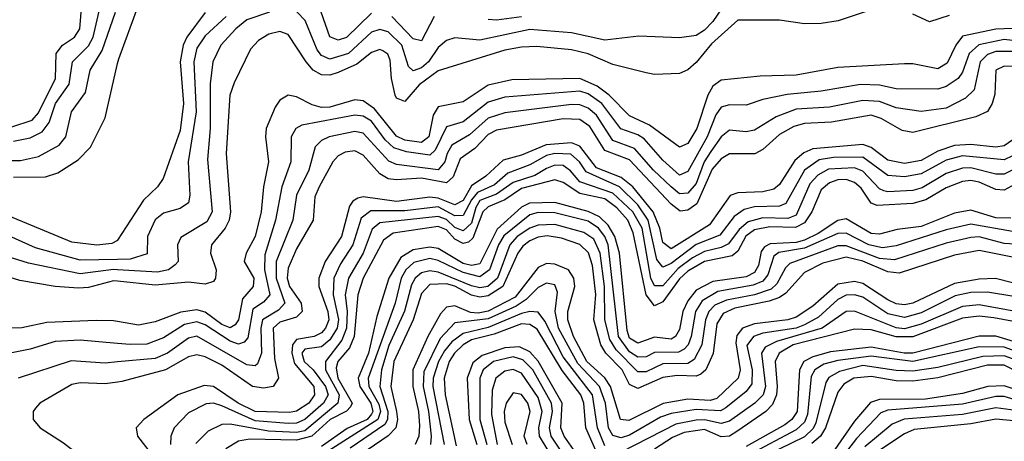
# Model space of a CAD drawing. Header units: inches. Extents: x 884549 to 1028252, y 526810 to 653624.
# Tile 1007 of 1056: x 1019765 to 1022130, y 633478 to 634492. Entities that reach past the tile are written whole.
import ezdxf

# ---------------------------------------------------------------- set-up
doc = ezdxf.new("R2010")
doc.units = ezdxf.units.IN
doc.header["$MEASUREMENT"] = 0
doc.layers.add('B0613', color=7, linetype='Continuous')
doc.layers.add('B0623', color=7, linetype='Continuous')

msp = doc.modelspace()

# ---------------------------------------------------------------- linework, layer by layer
at = {"layer": 'B0613', "color": 5}
for points, elevation in [([(1019745.6, 634234.4), (1019794.7, 634250), (1019810, 634267.9), (1019850.5, 634350), (1019852.5, 634410), (1019867.7, 634430), (1019896.1, 634450), (1019909.3, 634470), (1019915.4, 634550)], 1580), ([(1019750, 634199.2), (1019790, 634207.7), (1019818.3, 634221.7), (1019835.8, 634244.2), (1019851.1, 634290), (1019883.4, 634336.6), (1019891.5, 634390), (1019930, 634429), (1019941.1, 634450), (1019957.8, 634522.2)], 1560), ([(1019727, 634153), (1019766.7, 634153.3), (1019810, 634163), (1019859.9, 634190), (1019875.9, 634210), (1019889.2, 634270), (1019923.1, 634316.9), (1019933.7, 634370), (1019962.6, 634417.4), (1019994.5, 634510)], 1540), ([(1019750, 634112.8), (1019826.4, 634113.6), (1019856.6, 634123.4), (1019905.3, 634154.7), (1019934.5, 634185.5), (1019970, 634255.9), (1020000, 634386)], 1520), ([(1020000, 633961.7), (1019999.3, 633960.7), (1019986.2, 633953.8), (1019950, 633949.6), (1019890, 633957), (1019650, 634056.1)], 1520), ([(1020000, 633915.2), (1019910, 633913.4), (1019802.9, 633942.9), (1019690, 633993.6)], 1540), ([(1020000, 633890.1), (1019990, 633890.7), (1019910, 633880.2), (1019785.9, 633905.9), (1019670, 633942.6)], 1560), ([(1020000, 633862.7), (1019990, 633863.8), (1019930, 633847.9), (1019906.1, 633846.1), (1019850, 633850.4), (1019764.7, 633864.7), (1019710, 633881.2)], 1580), ([(1020000, 633765.6), (1019990, 633767.3), (1019948.4, 633768.4), (1019830, 633763.5), (1019770, 633750.5), (1019710, 633749.3)], 1620), ([(1020000, 633713), (1019910, 633720.9), (1019850, 633718.1), (1019790, 633699.4), (1019730, 633687.2)], 1640), ([(1020000, 633668.8), (1019970, 633666.1), (1019888.7, 633671.3), (1019761.2, 633630)], 1660), ([(1020000, 633620.4), (1019970, 633616.5), (1019910, 633618.6), (1019890, 633614.3), (1019813.1, 633570), (1019802.3, 633557.7), (1019796.8, 633550), (1019797, 633530), (1019813.8, 633510), (1019870, 633474.1), (1019926.5, 633430), (1019990, 633413), (1020000, 633405.5)], 1680)]:
    msp.add_lwpolyline(points, dxfattribs=dict(at, elevation=elevation))
at = {"layer": 'B0623', "color": 5}
for points, elevation in [([(1021470, 634546.2), (1021430, 634486.9), (1021410, 634466.2), (1021390, 634453.8), (1021350, 634447.8), (1021252, 634452), (1021170, 634442.1), (1021090, 634460.2), (1020990, 634467.8), (1020870, 634442.6), (1020810, 634448.1), (1020790, 634441.8), (1020770, 634424.8), (1020746.4, 634390), (1020730, 634376.1), (1020710, 634368.4), (1020699.1, 634379.1), (1020682.4, 634430), (1020650, 634462.6), (1020630, 634468.1), (1020610, 634461.3), (1020554.8, 634410), (1020510, 634397.1), (1020490, 634405.5), (1020479.1, 634419.1), (1020450.4, 634490), (1020430.4, 634510.4)], 1560), ([(1020000, 634386), (1020002.6, 634397.4), (1020051.2, 634528.8)], 1520), ([(1021810, 634515.4), (1021731.3, 634488.7), (1021690, 634482.7), (1021650, 634481.8), (1021590, 634490.3), (1021490, 634490.4), (1021426.7, 634433.3), (1021390, 634388.3), (1021370, 634371.2), (1021350, 634362.6), (1021290, 634360.1), (1021270, 634363.9), (1021190, 634383.5), (1021130, 634409.8), (1021090, 634418.9), (1021006.9, 634426.9), (1020970, 634425.6), (1020930, 634418), (1020770, 634368.3), (1020724.7, 634335.3), (1020690, 634295.1), (1020670, 634302.8), (1020666.3, 634310), (1020657.5, 634350), (1020654.4, 634394.4), (1020649.1, 634409.1), (1020636.7, 634416.7), (1020630, 634419.6), (1020610, 634412.6), (1020575, 634385), (1020530, 634364.8), (1020510, 634358.6), (1020490, 634359.3), (1020470, 634370.2), (1020453.1, 634390), (1020410, 634456.2), (1020390, 634463.2), (1020363.2, 634456.8), (1020338.4, 634441.6), (1020319.5, 634420.5), (1020279.8, 634340.2), (1020269.8, 634310.2), (1020260.8, 634170), (1020270.8, 634030), (1020268, 634010), (1020258.7, 633990), (1020225.8, 633950), (1020222.7, 633930), (1020236.5, 633890), (1020235.2, 633870), (1020230, 633862.3), (1020210, 633856), (1020170, 633860.7), (1020090, 633853.3), (1020000, 633862.7)], 1580), ([(1020364.7, 634510), (1020310, 634491.2), (1020283.8, 634470), (1020248.2, 634430), (1020228.7, 634390), (1020222.2, 634337.8), (1020222.3, 634230), (1020215.8, 634155.8), (1020227.4, 634030), (1020214.1, 634005.9), (1020151.9, 633968.1), (1020143.9, 633950), (1020145.3, 633910), (1020138, 633902), (1020122.1, 633890), (1020095.6, 633884.4), (1020000, 633890.1)], 1560), ([(1020210, 634509.1), (1020166.6, 634450), (1020157.8, 634430), (1020150.5, 634390), (1020158, 634290), (1020150, 634225.4), (1020109.2, 634110), (1020095.5, 634090), (1020062.1, 634057.9), (1020000, 633961.7)], 1520), ([(1020260.9, 634499.1), (1020210, 634453.2), (1020190, 634422.9), (1020183.4, 634390), (1020188.4, 634270), (1020169.4, 634150), (1020173.4, 634070), (1020170, 634051.2), (1020150, 634037.3), (1020110, 634026.8), (1020090, 634010.8), (1020071.5, 633970), (1020071.2, 633928.8), (1020030, 633915.8), (1020000, 633915.2)], 1540), ([(1020610, 634507.2), (1020550, 634449.1), (1020530, 634442.4), (1020510, 634450.8), (1020488.8, 634510)], 1540), ([(1020760.6, 634499.4), (1020730, 634440.6), (1020710, 634445.6), (1020659, 634499)], 1540), ([(1020970, 634498.8), (1020910, 634490.7), (1020890, 634492.2)], 1540), ([(1021997.9, 634502.1), (1021950, 634486.5), (1021910, 634505.3)], 1580), ([(1022150, 634470.1), (1022110, 634468.6), (1022030, 634451.8), (1022013.6, 634430), (1021993, 634387), (1021970, 634373.7), (1021910, 634385.6), (1021890, 634385.3), (1021730, 634376.3), (1021630, 634358.4), (1021543.9, 634356.1), (1021450, 634346.2), (1021430, 634331.9), (1021417.5, 634310), (1021391.5, 634230), (1021370, 634194.1), (1021350, 634185.5), (1021277.7, 634237.7), (1021230, 634260.6), (1021180.8, 634310), (1021152, 634332), (1021110, 634350.4), (1020946.9, 634346.9), (1020890, 634334.2), (1020830, 634294.4), (1020770, 634281.9), (1020757.8, 634262.2), (1020747.5, 634210), (1020730, 634196), (1020690, 634201.7), (1020670, 634211.5), (1020617.1, 634277.1), (1020590, 634296.3), (1020570, 634298.8), (1020510, 634281.2), (1020490, 634280.9), (1020467.2, 634287.2), (1020430, 634306.1), (1020409.3, 634310), (1020390, 634298.3), (1020378.5, 634281.5), (1020357, 634230), (1020355, 634210), (1020362.5, 634150), (1020350, 634090), (1020344.7, 634030), (1020330.6, 633970), (1020308.5, 633930), (1020304.1, 633910), (1020327.2, 633870), (1020325.8, 633850), (1020299.9, 633820.1), (1020290.1, 633769.9), (1020282.2, 633757.8), (1020270, 633751), (1020250, 633758.6), (1020210, 633788.7), (1020190, 633794.4), (1020151.6, 633788.4), (1020090, 633764.9), (1020050, 633757.2), (1020000, 633765.6)], 1620), ([(1022170, 634439.4), (1022130, 634444.1), (1022068.6, 634431.4), (1022045.7, 634410), (1022030, 634365.6), (1022019.6, 634350), (1021990, 634331.2), (1021970, 634324.2), (1021870, 634325.5), (1021830, 634334.4), (1021784.4, 634335.6), (1021690, 634319.7), (1021608.2, 634311.8), (1021550, 634299.7), (1021510, 634285.8), (1021470, 634286.7), (1021450, 634281.7), (1021436.9, 634263.1), (1021416, 634210), (1021370, 634126.8), (1021350, 634118.1), (1021310, 634153.5), (1021265, 634205), (1021250, 634215.1), (1021209, 634229), (1021163.2, 634290), (1021130, 634313.1), (1021110, 634320), (1020930, 634305.4), (1020890, 634293.3), (1020830, 634245.9), (1020790, 634234.3), (1020762.4, 634177.6), (1020750, 634166.2), (1020693.7, 634173.7), (1020663.8, 634183.8), (1020642.7, 634202.7), (1020610, 634247.8), (1020590, 634259.5), (1020570, 634262.2), (1020442.1, 634237.9), (1020428.2, 634230), (1020416.7, 634210), (1020415.9, 634150), (1020394.5, 634090), (1020379.3, 634010), (1020353.9, 633926.1), (1020352.9, 633890), (1020365.5, 633830), (1020350, 633812.3), (1020324.5, 633795.5), (1020313, 633727), (1020304, 633716), (1020290, 633711.6), (1020270, 633718.4), (1020210, 633757.6), (1020190, 633764.8), (1020160.9, 633759.1), (1020110, 633726.5), (1020070, 633711.1), (1020030, 633710.4), (1020000, 633713)], 1640), ([(1022150, 634415.3), (1022110, 634414.9), (1022090, 634408.3), (1022072.2, 634390), (1022057.4, 634322.6), (1022036.9, 634303.1), (1021990, 634278.8), (1021930, 634270.5), (1021870, 634279.7), (1021830, 634294.8), (1021790, 634297), (1021710, 634281), (1021630, 634276.8), (1021581.7, 634258.3), (1021530, 634226.4), (1021510, 634222), (1021470, 634225.7), (1021450, 634210.3), (1021425, 634175), (1021409.4, 634150), (1021390, 634097.5), (1021370, 634074.2), (1021350, 634073.3), (1021330, 634089.8), (1021287.3, 634130), (1021241.9, 634181.9), (1021190, 634200.8), (1021150, 634262.3), (1021130, 634279.1), (1021110, 634287), (1021090, 634288.1), (1020930, 634267.5), (1020890, 634254.8), (1020845.5, 634214.5), (1020803.2, 634190), (1020791.3, 634170), (1020786.2, 634150), (1020770, 634130.9), (1020670, 634143.6), (1020651.8, 634151.8), (1020590, 634218.7), (1020570, 634222.8), (1020508.1, 634210), (1020490, 634201.1), (1020474.2, 634185.8), (1020459.4, 634130), (1020430, 634070), (1020420.8, 634010), (1020381, 633910), (1020381, 633870), (1020401.8, 633810), (1020386.4, 633793.6), (1020348.2, 633770), (1020343.7, 633750), (1020345.4, 633690), (1020336.1, 633663.9), (1020330, 633659.4), (1020310, 633661.5), (1020190, 633730.7), (1020170, 633726.3), (1020119.9, 633690), (1020090, 633677.2), (1020000, 633668.8)], 1660), ([(1022170, 634379.1), (1022130, 634380.2), (1022109.7, 634370.3), (1022107.3, 634312.7), (1022100.9, 634290), (1022089.3, 634270.7), (1022062, 634258), (1021910, 634220.4), (1021884.9, 634224.9), (1021834.4, 634254.4), (1021810, 634261.9), (1021714.6, 634245.4), (1021650, 634242.1), (1021624.8, 634235.2), (1021590, 634215.2), (1021550, 634179.7), (1021530.9, 634169.1), (1021470, 634169.4), (1021450, 634157.4), (1021428, 634132), (1021391.1, 634048.9), (1021370, 634033.9), (1021351, 634031), (1021330, 634047.7), (1021230, 634154.6), (1021170, 634176.9), (1021134.6, 634234.6), (1021110, 634251.8), (1021070, 634253.3), (1020910, 634226.4), (1020890, 634215.7), (1020858, 634182), (1020822.7, 634157.3), (1020806.4, 634113.6), (1020790, 634099.4), (1020730, 634110.6), (1020670, 634106.2), (1020650, 634109), (1020630, 634121.4), (1020590, 634165.6), (1020570, 634176), (1020546.8, 634173.2), (1020530, 634164.4), (1020517.1, 634150), (1020484.3, 634090), (1020474.1, 634065.9), (1020469.6, 634010), (1020430, 633940.9), (1020410, 633894.5), (1020407.1, 633870), (1020412.6, 633850), (1020440.6, 633810), (1020443.5, 633790), (1020430, 633776.6), (1020390, 633764.6), (1020373.9, 633750), (1020377.2, 633677.2), (1020386.8, 633630), (1020374, 633610), (1020350, 633605.6), (1020324.3, 633610), (1020250, 633661.3), (1020210, 633681), (1020190, 633685.7), (1020170, 633680.8), (1020115, 633650), (1020010, 633621.6), (1020000, 633620.4)], 1680), ([(1022161, 634210), (1022130, 634188.3), (1022110, 634185.2), (1022050, 634191.6), (1022010, 634188.9), (1021970, 634175.4), (1021930, 634152.9), (1021890, 634145.7), (1021850, 634153.9), (1021810, 634184.7), (1021790, 634191.2), (1021670, 634181.4), (1021648.5, 634171.5), (1021626.7, 634153.3), (1021590, 634095.4), (1021576.1, 634083.9), (1021550, 634077.8), (1021490, 634075.5), (1021471.2, 634068.8), (1021421.6, 633998.4), (1021330, 633940.6), (1021310, 633956.3), (1021302.8, 633990), (1021286.5, 634030), (1021237.6, 634090), (1021210, 634112.3), (1021150, 634135.5), (1021110, 634187.8), (1021090, 634195.6), (1021029.3, 634190.7), (1020970, 634166.2), (1020925.9, 634154.1), (1020884.8, 634115.2), (1020850, 634092), (1020830, 634057.3), (1020810, 634046.2), (1020770, 634062.6), (1020750, 634065.1), (1020670, 634054.8), (1020590, 634065.6), (1020577.2, 634062.8), (1020564.9, 634055.1), (1020557, 634043), (1020537.6, 633970), (1020498.6, 633910), (1020483, 633870), (1020483.4, 633850), (1020505.2, 633790), (1020507.1, 633770), (1020499.6, 633750), (1020490, 633738.4), (1020472.4, 633730), (1020430, 633722.8), (1020420, 633710), (1020418.1, 633690), (1020425.1, 633665.1), (1020471.3, 633610), (1020472.9, 633590), (1020458.9, 633570), (1020430, 633550.1), (1020413, 633547), (1020330, 633550), (1020289.3, 633569.3), (1020230, 633609.6), (1020207.7, 633612.3), (1020144.4, 633590), (1020063.3, 633530), (1020044.1, 633510), (1020047.9, 633490), (1020094.2, 633430)], 1720), ([(1022170, 634173.7), (1022130, 634154.7), (1022030, 634164), (1021990, 634153.6), (1021930, 634120.7), (1021890, 634113.6), (1021850, 634117.1), (1021790, 634160.8), (1021719.6, 634160.4), (1021685.3, 634154.7), (1021650, 634130), (1021605.5, 634050), (1021590, 634043.1), (1021530, 634041.5), (1021504.9, 634035.1), (1021481.4, 634018.6), (1021446.5, 633973.5), (1021390, 633951.4), (1021330, 633905.5), (1021310, 633896.5), (1021295, 633915), (1021274.4, 634010), (1021250, 634046.4), (1021205.9, 634090), (1021125.5, 634125.5), (1021109.8, 634150), (1021088.5, 634168.5), (1021050, 634169.7), (1021030, 634165), (1020990, 634142.7), (1020937.1, 634122.9), (1020905.2, 634094.8), (1020864.1, 634075.9), (1020850, 634058.9), (1020830, 634020.7), (1020810, 634020.3), (1020770, 634041.6), (1020690, 634031.8), (1020608.2, 634031.8), (1020585.3, 634014.7), (1020564.7, 633950), (1020535, 633905), (1020519, 633870), (1020517.4, 633830), (1020530.7, 633770.7), (1020527, 633750), (1020510, 633722.3), (1020490, 633705.2), (1020450, 633699.7), (1020442.6, 633690), (1020448, 633670), (1020470, 633649.7), (1020499.3, 633610), (1020505.4, 633590), (1020494.3, 633570), (1020449.9, 633530.1), (1020430, 633521.7), (1020410, 633520.7), (1020330, 633527.4), (1020250, 633563.3), (1020230, 633569.4), (1020212.3, 633567.7), (1020170, 633546.5), (1020135.4, 633510), (1020127.7, 633490), (1020127.3, 633470)], 1740), ([(1022176.8, 634143.2), (1022130, 634120), (1022110, 634120.1), (1022050, 634135.5), (1022030, 634134.7), (1021990, 634122.1), (1021932.6, 634087.4), (1021910, 634081), (1021850, 634077.4), (1021840.4, 634080.4), (1021830, 634084.8), (1021790, 634127.2), (1021770, 634135.4), (1021708.1, 634131.9), (1021682, 634118), (1021662.9, 634097.1), (1021630, 634022), (1021610, 634013.4), (1021550, 634015.5), (1021514.6, 634005.4), (1021493, 633987), (1021467.6, 633952.4), (1021450, 633943.7), (1021410, 633934.4), (1021380.7, 633919.3), (1021346.7, 633893.3), (1021310, 633851.8), (1021290, 633851.9), (1021281, 633870), (1021259.7, 633990), (1021237.5, 634030), (1021190, 634074.3), (1021110, 634101.9), (1021088.3, 634128.3), (1021070, 634140.8), (1021050, 634142.1), (1021030, 634134.2), (1021002.6, 634117.4), (1020950, 634100.1), (1020910, 634072), (1020870, 634057), (1020860.3, 634039.7), (1020850, 634002.7), (1020830, 633983.6), (1020810, 633992), (1020790, 634011), (1020770, 634018.3), (1020630, 634003.4), (1020611.8, 633988.2), (1020590.1, 633930.1), (1020554.2, 633870), (1020546.7, 633830), (1020551.7, 633790), (1020550.1, 633749.9), (1020538.6, 633721.4), (1020499.6, 633670), (1020499.7, 633650), (1020531.9, 633590), (1020529, 633570), (1020450, 633503.4), (1020430, 633499.1), (1020362.5, 633502.5), (1020270, 633519.3), (1020250, 633518.6), (1020217.5, 633502.5), (1020187.6, 633472.4)], 1760), ([(1022199.8, 634120.2), (1022130, 634082), (1022110, 634083.5), (1022070, 634101), (1022050, 634104.7), (1022030, 634102.4), (1021990, 634087.3), (1021941.4, 634058.6), (1021910, 634050), (1021824.5, 634044.5), (1021810, 634050.5), (1021786.2, 634086.2), (1021770, 634100.5), (1021750, 634107.4), (1021730, 634107), (1021710, 634099.3), (1021690, 634082.9), (1021667.7, 634030), (1021650, 634003.4), (1021628.2, 633991.8), (1021566.4, 633993.6), (1021530, 633986.3), (1021509.2, 633970.8), (1021490, 633935.1), (1021476, 633924), (1021410, 633910.1), (1021370, 633887.3), (1021350, 633868.7), (1021310, 633813.1), (1021290, 633804), (1021269.9, 633829.9), (1021238.8, 633978.8), (1021225.9, 634010), (1021199.1, 634039.1), (1021170, 634060.8), (1021110, 634074.1), (1021070, 634100), (1021050, 634106.9), (1020970, 634085.4), (1020930, 634058.7), (1020890, 634042), (1020877.4, 634030), (1020853.6, 633966.4), (1020843.1, 633956.9), (1020830, 633953.2), (1020810, 633964.3), (1020790, 633986.2), (1020770, 633994.4), (1020661.6, 633978.4), (1020638.8, 633961.2), (1020589.5, 633870), (1020577.1, 633830), (1020568.1, 633730), (1020557.1, 633702.9), (1020528.9, 633670), (1020525.1, 633654.9), (1020529.3, 633630), (1020563.2, 633570), (1020559, 633561), (1020549.6, 633550.4), (1020510.9, 633530), (1020466.9, 633490), (1020430, 633481), (1020317.1, 633482.9), (1020290, 633478.4), (1020260.1, 633459.9)], 1780), ([(1022145.5, 634014.5), (1022110, 634015.2), (1022050, 634034), (1022010, 634026.4), (1021930, 633994.3), (1021872.5, 633987.5), (1021830, 633976.2), (1021810, 633977.4), (1021750, 634012.6), (1021730, 634009.2), (1021682.8, 633977.2), (1021650, 633961.4), (1021630, 633956.2), (1021567.2, 633952.8), (1021554.2, 633945.8), (1021545.8, 633934.2), (1021539.5, 633900.5), (1021530, 633883.5), (1021510, 633873.7), (1021430, 633862.4), (1021390, 633841.2), (1021370, 633815.9), (1021357.6, 633790), (1021350, 633747), (1021340.5, 633730), (1021330, 633723.2), (1021290, 633728.2), (1021250, 633713.8), (1021230, 633726.3), (1021224.2, 633744.2), (1021205.4, 633930), (1021194.3, 633970), (1021178, 633998), (1021157.7, 634017.7), (1021130.3, 634030.3), (1021050, 634051.8), (1020989.4, 634050.6), (1020970, 634040.8), (1020911.7, 633988.3), (1020870, 633905), (1020850, 633900.7), (1020830, 633905.5), (1020770, 633941.8), (1020750, 633945.1), (1020710, 633938.2), (1020680.5, 633919.5), (1020651.1, 633870), (1020622.3, 633777.7), (1020602.8, 633690), (1020577.6, 633630), (1020581.6, 633610), (1020608.4, 633570), (1020613.2, 633550), (1020610, 633543.1), (1020599.7, 633530), (1020551.4, 633508.6), (1020490, 633465.8)], 1820), ([(1022150, 633982.3), (1022050, 634000.1), (1021990, 633986), (1021870, 633948.1), (1021837.2, 633942.8), (1021804.3, 633950), (1021750, 633978.4), (1021730, 633977.6), (1021650, 633942.4), (1021588.2, 633931.8), (1021576.7, 633923.3), (1021562.1, 633877.9), (1021550, 633863.1), (1021526.9, 633853.1), (1021442, 633838), (1021404.5, 633815.5), (1021387.8, 633790), (1021377.4, 633730), (1021370.4, 633709.5), (1021360.6, 633699.4), (1021347.7, 633692.3), (1021290, 633691.3), (1021270, 633680.9), (1021250, 633680.6), (1021230, 633693.2), (1021203.4, 633730), (1021178.4, 633950), (1021170.7, 633970.7), (1021155.4, 633990), (1021130, 634006.9), (1021050, 634027.4), (1021010, 634027.9), (1020990, 634022.5), (1020928, 633972), (1020915.1, 633950), (1020893.3, 633890), (1020870, 633873.5), (1020830, 633883.8), (1020770, 633913), (1020750, 633917.3), (1020711.8, 633908.2), (1020692.7, 633890), (1020681.4, 633870), (1020666.6, 633810), (1020602.2, 633630), (1020603.3, 633610), (1020627.5, 633567.5), (1020631.4, 633550), (1020625.4, 633530), (1020505.5, 633454.5)], 1840), ([(1022168.5, 633951.5), (1022130, 633953.9), (1022070, 633969.8), (1022050, 633968), (1021990, 633954.4), (1021865.9, 633914.1), (1021830, 633917.2), (1021750, 633948), (1021730, 633947.8), (1021614.9, 633905.1), (1021604.7, 633895.3), (1021583.7, 633856.3), (1021570, 633844.1), (1021530.1, 633830), (1021462.5, 633817.5), (1021435, 633805), (1021420.5, 633790), (1021412.1, 633770), (1021403.5, 633710), (1021385.3, 633674.7), (1021370, 633665.3), (1021310, 633664.4), (1021270, 633645.1), (1021250, 633645.1), (1021197.8, 633697.8), (1021182.6, 633722.6), (1021170, 633770), (1021169.6, 633850), (1021158.9, 633930), (1021143.7, 633963.7), (1021120.2, 633980.2), (1021050, 633999.5), (1021010, 633997.7), (1020990, 633990.3), (1020959.9, 633970), (1020941.8, 633950), (1020912.7, 633870), (1020889.6, 633850.4), (1020870, 633846.6), (1020850, 633852.1), (1020770, 633884.9), (1020750, 633887.6), (1020730, 633882.9), (1020714.6, 633870), (1020706.1, 633853.9), (1020689.5, 633790.5), (1020651.8, 633708.2), (1020633.7, 633650), (1020629.5, 633610), (1020648.9, 633550), (1020648.1, 633530), (1020641.6, 633518.4), (1020558.2, 633461.8)], 1860), ([(1022150, 633920.7), (1022070, 633936.6), (1022010, 633925.8), (1021877.6, 633882.4), (1021850, 633885.1), (1021790, 633911.4), (1021750, 633920.6), (1021694, 633906), (1021650, 633883.6), (1021605.5, 633834.5), (1021590, 633824), (1021565.3, 633814.7), (1021482.3, 633797.7), (1021454.9, 633785.1), (1021439.4, 633760.6), (1021430.9, 633689.1), (1021413.2, 633650), (1021400.8, 633639.2), (1021390, 633634.6), (1021344.2, 633635.8), (1021310, 633631.1), (1021250, 633604.6), (1021230, 633614.7), (1021211.7, 633650), (1021173, 633690), (1021160.7, 633710), (1021144.1, 633770), (1021149, 633831), (1021141, 633901), (1021131.2, 633931.2), (1021110, 633951.2), (1021066, 633966), (1021031.8, 633971.8), (1021010, 633968.9), (1020990, 633960), (1020973, 633947), (1020961.3, 633930), (1020925.5, 633850), (1020890, 633827.8), (1020870, 633824.1), (1020850, 633829.3), (1020810, 633851.1), (1020790, 633856.4), (1020750, 633854.6), (1020730, 633833.4), (1020709.9, 633770.1), (1020663.1, 633670), (1020656.3, 633610), (1020670, 633550), (1020672.5, 633530), (1020668.5, 633510), (1020650, 633491), (1020601.9, 633458.1)], 1880), ([(1022150, 633859.3), (1022109, 633869), (1022070, 633868), (1022010, 633857.7), (1021910.5, 633810), (1021890, 633806.2), (1021870, 633808.5), (1021850, 633818.2), (1021790, 633857.7), (1021770, 633862.4), (1021730, 633855.6), (1021670, 633803.2), (1021630, 633776.8), (1021609.8, 633770.2), (1021530, 633760.3), (1021500.8, 633750), (1021487.8, 633732.2), (1021485, 633715), (1021495.9, 633650), (1021490.4, 633630), (1021439.1, 633580.9), (1021423.8, 633576.2), (1021370, 633579.3), (1021310.9, 633569.1), (1021227.9, 633527.9), (1021208.2, 633530), (1021184.1, 633610), (1021170.5, 633630.5), (1021127.4, 633670), (1021095.3, 633730), (1021081.5, 633770), (1021081.6, 633790), (1021098, 633850), (1021096.2, 633870), (1021083.5, 633890), (1021050, 633904.2), (1021030, 633905.1), (1021010, 633895.5), (1020955.1, 633824.9), (1020890, 633791), (1020865.9, 633785.9), (1020848, 633788), (1020810, 633803.4), (1020790, 633800.3), (1020775.4, 633784.6), (1020745.1, 633730), (1020709.5, 633650), (1020709.1, 633610), (1020722.5, 633550), (1020724.9, 633515.1), (1020723.2, 633490), (1020714.5, 633470)], 1920), ([(1022215.9, 633815.9), (1022090, 633836.5), (1022050, 633835.8), (1022012, 633828), (1021930, 633787.2), (1021890, 633775.3), (1021850, 633784.6), (1021790, 633824.5), (1021770, 633830.3), (1021750, 633829.1), (1021730, 633819.1), (1021683.7, 633776.3), (1021650, 633757.6), (1021630, 633749.7), (1021550, 633737.7), (1021527.2, 633730), (1021511.9, 633708.1), (1021524.5, 633650), (1021523.6, 633616.4), (1021510, 633597.8), (1021461.4, 633558.6), (1021448.3, 633551.6), (1021390, 633554.3), (1021330, 633544.8), (1021304.4, 633535.6), (1021230, 633492.5), (1021210, 633486.2), (1021190, 633492.2), (1021178.8, 633510), (1021172.1, 633570), (1021157.2, 633610), (1021105.3, 633665.3), (1021058.9, 633750), (1021050.9, 633790), (1021056.4, 633836.4), (1021050, 633854.2), (1021030, 633858.2), (1021010, 633847.6), (1020981.2, 633818.8), (1020957.4, 633802.6), (1020890, 633772.1), (1020810, 633762.4), (1020774.5, 633725.5), (1020735.4, 633644.6), (1020733.6, 633610), (1020746.7, 633550), (1020753.4, 633490), (1020751.9, 633470)], 1940), ([(1022210, 633780.8), (1022070, 633806.2), (1022030, 633802.4), (1021930, 633759.2), (1021890, 633748.5), (1021870, 633750.5), (1021770, 633791.1), (1021750, 633790.2), (1021692.3, 633750), (1021582.4, 633717.7), (1021555.5, 633704.5), (1021546.6, 633690), (1021556.3, 633610), (1021550.6, 633590), (1021531.1, 633570), (1021470, 633526.3), (1021450, 633521), (1021410, 633529.4), (1021390, 633528.8), (1021341, 633519), (1021210, 633451.7)], 1960), ([(1021170, 633467.1), (1021152.6, 633510), (1021140.5, 633590), (1021070, 633681.3), (1021026.6, 633766.6), (1021010, 633788.8), (1020990.2, 633790.2), (1020970, 633785.1), (1020890, 633751.7), (1020830, 633736.9), (1020802.9, 633717.1), (1020784.9, 633695.1), (1020770.9, 633670), (1020757.6, 633630), (1020757.2, 633610), (1020784.8, 633470)], 1960), ([(1022170, 633762.6), (1022104.9, 633775.1), (1022070, 633779.1), (1022030, 633774.1), (1021910, 633729), (1021870, 633729.4), (1021810, 633746.2), (1021770, 633747.9), (1021623, 633710), (1021589.4, 633690), (1021579.2, 633670), (1021584.6, 633610), (1021583, 633590), (1021573.2, 633566.8), (1021557, 633550), (1021490, 633503.4), (1021470, 633490), (1021450, 633489.1), (1021410, 633506.2), (1021361, 633499), (1021332.8, 633487.2), (1021290, 633458.9)], 1980), ([(1021162.9, 633422.8), (1021125.1, 633510), (1021119.8, 633570), (1021112.4, 633590), (1021067.8, 633647.8), (1021007.7, 633747.7), (1020990, 633759.1), (1020970, 633760), (1020904.4, 633735.6), (1020850, 633721.6), (1020830, 633710), (1020808.9, 633690), (1020796.7, 633670), (1020784.3, 633630), (1020786.8, 633590), (1020813.3, 633466.7)], 1980), ([(1022178.5, 633710), (1022110, 633731.1), (1022069.4, 633730.6), (1021910, 633690.1), (1021889.7, 633689.7), (1021810, 633704.4), (1021712.8, 633692.8), (1021670, 633681.1), (1021648.3, 633670), (1021637.7, 633650), (1021632.2, 633550), (1021619.7, 633530), (1021602.5, 633517.5), (1021510, 633465.6)], 2020), ([(1021100.6, 633450), (1021072.7, 633490), (1021064.8, 633510), (1021067.8, 633570), (1021010, 633670.5), (1020990, 633693.1), (1020965.2, 633705.2), (1020930, 633702.8), (1020875.4, 633684.6), (1020853.1, 633666.9), (1020839.9, 633630), (1020844.3, 633530), (1020863.1, 633470)], 2020), ([(1022170, 633690), (1022130, 633704.6), (1022070, 633704.8), (1021910, 633669.7), (1021810, 633683), (1021730, 633672.5), (1021696.6, 633663.4), (1021675.2, 633650), (1021666.4, 633633.6), (1021657.4, 633542.6), (1021650, 633524.2), (1021630, 633505.4), (1021515.3, 633444.7)], 2040), ([(1022150, 633676.6), (1022130, 633683.2), (1022078.4, 633681.6), (1021970, 633655.7), (1021910, 633646.8), (1021870, 633647.9), (1021790, 633660.3), (1021733.9, 633646.1), (1021708.7, 633631.3), (1021701, 633619), (1021677.4, 633522.6), (1021671.1, 633508.9), (1021650, 633488.5), (1021529.9, 633430.1)], 2060), ([(1021081.2, 633430), (1021041.3, 633490), (1021037.8, 633510), (1021044.3, 633550), (1021042.2, 633570), (1020997.2, 633650), (1020973.7, 633673.7), (1020950, 633681.2), (1020902.9, 633670), (1020878.1, 633650), (1020869.7, 633630), (1020870.3, 633530.3), (1020886.9, 633470)], 2040), ([(1022347.3, 633550), (1022130, 633660.8), (1022090, 633660.7), (1021970, 633630.7), (1021910, 633622.9), (1021870, 633623.7), (1021810, 633633.7), (1021768.6, 633630), (1021744.9, 633615.1), (1021730, 633596), (1021700.2, 633510), (1021688.3, 633490), (1021667.5, 633472.5)], 2080), ([(1021057.1, 633417.1), (1021013.4, 633490), (1021011.9, 633510), (1021019.7, 633550), (1021010, 633583.4), (1020970, 633641.5), (1020950, 633650.5), (1020930, 633646.6), (1020908.5, 633630), (1020899.4, 633600.6), (1020897.8, 633542.2), (1020911.7, 633470)], 2060), ([(1020983.8, 633470), (1020976.3, 633490), (1020990.8, 633550), (1020985.6, 633570), (1020970, 633590.8), (1020950, 633594.7), (1020933, 633570), (1020928.7, 633550), (1020930, 633523.8), (1020947.7, 633470)], 2080), ([(1022250, 633570.3), (1022130, 633611), (1022090.1, 633610.1), (1022030, 633593), (1021940.8, 633579.2), (1021830, 633578.5), (1021808.8, 633571.2), (1021770, 633526.7), (1021717.4, 633450)], 2120), ([(1022187.9, 633567.9), (1022130, 633585.7), (1022110, 633585.8), (1022030, 633567.5), (1021850, 633552.6), (1021833.7, 633546.3), (1021775, 633485), (1021731.4, 633428.6)], 2140), ([(1022230, 633542.3), (1022110, 633558.5), (1022030, 633542.6), (1021889.2, 633530.8), (1021860.8, 633519.2), (1021795.1, 633464.9)], 2160), ([(1022230, 633519.8), (1022110, 633531.1), (1022050, 633520), (1021913.9, 633506.1), (1021890, 633496), (1021826.4, 633453.6)], 2180)]:
    msp.add_lwpolyline(points, dxfattribs=dict(at, elevation=elevation))

doc.saveas('drawing.dxf')
